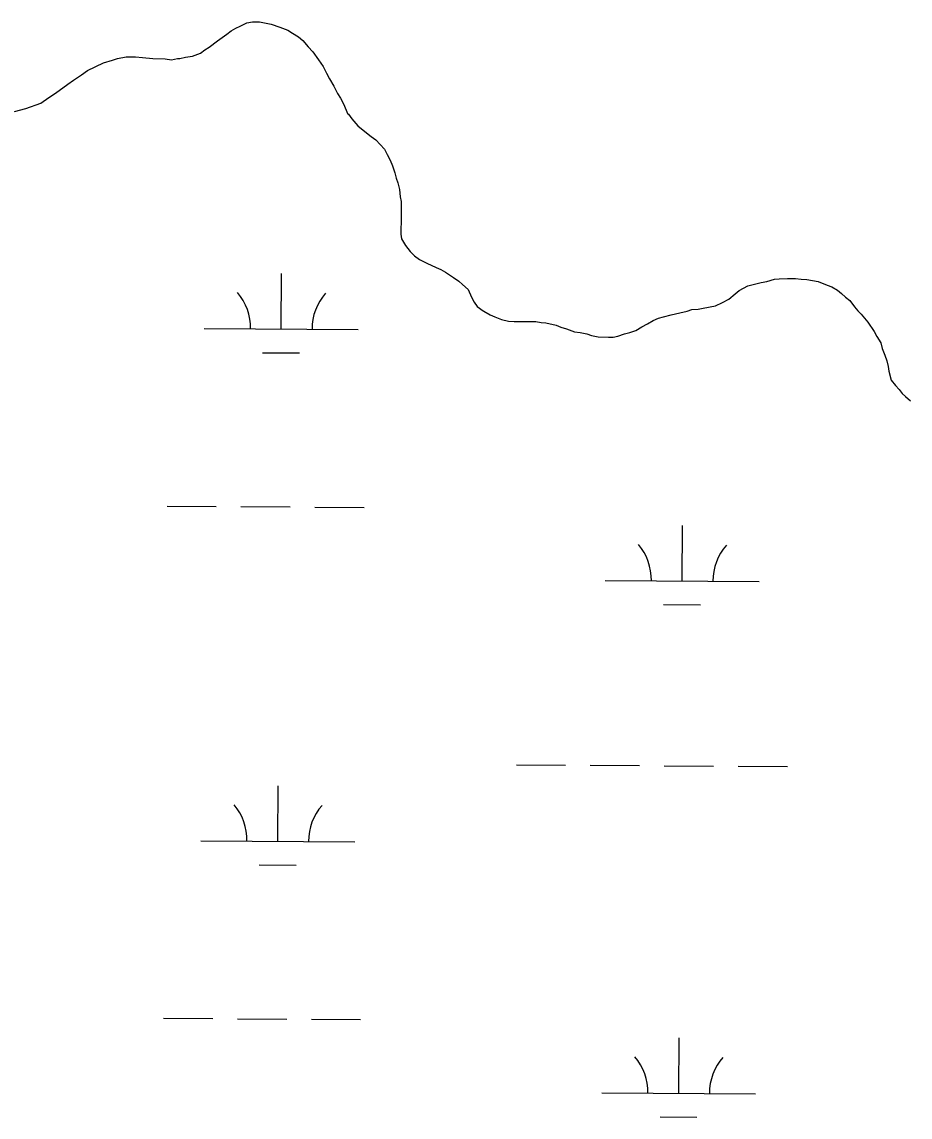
# Model space of a CAD drawing. Extents: x 3172231 to 3210228, y 940198 to 965780.
# Drawn here: x 3177119 to 3177696, y 962130 to 962841 of the extents above; entities that cross this region are included whole.
import ezdxf

# ---------------------------------------------------------------- set-up
doc = ezdxf.new("R2010")
doc.units = 0
doc.layers.add('V-WETL-SWMP', color=7, linetype='Continuous')

msp = doc.modelspace()

# ---------------------------------------------------------------- linework, layer by layer
at = {"layer": 'V-WETL-SWMP'}
for p, q in [((3177258.022, 962836.986), (3177260.774, 962838.22)), ((3177260.774, 962838.22), (3177265.055, 962840.377)), ((3177265.055, 962840.377), (3177268.729, 962841.002)), ((3177268.729, 962841.002), (3177273.323, 962841.016)), ((3177273.323, 962841.016), (3177280.985, 962839.509)), ((3177280.985, 962839.509), (3177286.504, 962837.689)), ((3177286.504, 962837.689), (3177291.718, 962835.562)), ((3177246.103, 962828.678), (3177252.215, 962832.986)), ((3177252.215, 962832.986), (3177254.965, 962835.138)), ((3177254.965, 962835.138), (3177258.022, 962836.986)), ((3177291.718, 962835.562), (3177294.787, 962833.734)), ((3177294.787, 962833.734), (3177298.776, 962831.296)), ((3177298.776, 962831.296), (3177301.541, 962828.855)), ((3177235.102, 962820.679), (3177237.852, 962822.832)), ((3177237.852, 962822.832), (3177240.602, 962824.679)), ((3177240.602, 962824.679), (3177246.103, 962828.678)), ((3177301.541, 962828.855), (3177304.922, 962824.884)), ((3177304.922, 962824.884), (3177307.996, 962821.524)), ((3177172.027, 962814.353), (3177177.84, 962816.209)), ((3177177.84, 962816.209), (3177181.206, 962817.139)), ((3177181.206, 962817.139), (3177186.716, 962818.381)), ((3177186.716, 962818.381), (3177192.841, 962818.401)), ((3177192.841, 962818.401), (3177197.438, 962817.803)), ((3177197.438, 962817.803), (3177204.178, 962817.212)), ((3177204.178, 962817.212), (3177212.142, 962816.931)), ((3177212.142, 962816.931), (3177216.126, 962816.331)), ((3177216.126, 962816.331), (3177220.105, 962817.262)), ((3177220.105, 962817.262), (3177221.636, 962817.267)), ((3177221.636, 962817.267), (3177225.309, 962818.198)), ((3177225.309, 962818.198), (3177229.901, 962818.825)), ((3177229.901, 962818.825), (3177235.102, 962820.679)), ((3177307.996, 962821.524), (3177311.688, 962816.329)), ((3177311.688, 962816.329), (3177314.764, 962812.051)), ((3177157.656, 962806.65), (3177161.628, 962809.419)), ((3177161.628, 962809.419), (3177172.027, 962814.353)), ((3177314.764, 962812.051), (3177316.922, 962807.77)), ((3177148.793, 962800.496), (3177152.459, 962803.264)), ((3177152.459, 962803.264), (3177157.656, 962806.65)), ((3177316.922, 962807.77), (3177318.772, 962804.1)), ((3177318.772, 962804.1), (3177321.544, 962799.208)), ((3177136.569, 962791.881), (3177140.848, 962794.651)), ((3177140.848, 962794.651), (3177148.793, 962800.496)), ((3177321.544, 962799.208), (3177324.009, 962794.622)), ((3177324.009, 962794.622), (3177325.856, 962791.565)), ((3177121.583, 962784.788), (3177131.374, 962788.189)), ((3177131.374, 962788.189), (3177136.569, 962791.881)), ((3177325.856, 962791.565), (3177328.014, 962787.284)), ((3177328.014, 962787.284), (3177330.483, 962781.472)), ((3177114.238, 962782.927), (3177121.583, 962784.788)), ((3177330.483, 962781.472), (3177331.096, 962781.168)), ((3177331.096, 962781.168), (3177333.25, 962778.112)), ((3177333.25, 962778.112), (3177337.246, 962773.53)), ((3177337.246, 962773.53), (3177341.852, 962769.869)), ((3177341.852, 962769.869), (3177345.845, 962766.513)), ((3177345.845, 962766.513), (3177348.914, 962764.379)), ((3177348.914, 962764.379), (3177354.447, 962758.27)), ((3177354.447, 962758.27), (3177356.295, 962754.907)), ((3177356.295, 962754.907), (3177358.145, 962751.238)), ((3177358.145, 962751.238), (3177359.688, 962747.567)), ((3177359.688, 962747.567), (3177361.234, 962742.978)), ((3177361.234, 962742.978), (3177362.164, 962739.611)), ((3177362.164, 962739.611), (3177363.092, 962736.551)), ((3177363.092, 962736.551), (3177364.331, 962732.267)), ((3177364.331, 962732.267), (3177364.653, 962727.368)), ((3177364.653, 962727.368), (3177365.275, 962724.307)), ((3177365.275, 962724.307), (3177365.292, 962719.1)), ((3177365.292, 962719.1), (3177365.306, 962714.812)), ((3177365.319, 962710.524), (3177365.024, 962707.154)), ((3177365.306, 962714.812), (3177365.319, 962710.524)), ((3177365.024, 962707.154), (3177365.036, 962703.172)), ((3177365.036, 962703.172), (3177365.659, 962700.111)), ((3177365.659, 962700.111), (3177368.123, 962695.831)), ((3177368.123, 962695.831), (3177371.198, 962691.859)), ((3177371.198, 962691.859), (3177373.964, 962689.111)), ((3177373.964, 962689.111), (3177377.34, 962686.672)), ((3177377.34, 962686.672), (3177381.943, 962684.236)), ((3177381.943, 962684.236), (3177388.077, 962681.499)), ((3177388.077, 962681.499), (3177391.144, 962680.284)), ((3177287.493, 962641.518), (3177287.738, 962677.517)), ((3177391.144, 962680.284), (3177394.213, 962678.456)), ((3177394.213, 962678.456), (3177399.43, 962675.103)), ((3177399.43, 962675.103), (3177402.807, 962672.664)), ((3177602.815, 962672.382), (3177607.71, 962673.929)), ((3177607.71, 962673.929), (3177610.772, 962674.245)), ((3177610.772, 962674.245), (3177616.285, 962674.262)), ((3177616.285, 962674.262), (3177621.492, 962674.279)), ((3177621.492, 962674.279), (3177625.168, 962673.984)), ((3177625.168, 962673.984), (3177628.845, 962673.69)), ((3177628.845, 962673.69), (3177636.2, 962672.488)), ((3177402.807, 962672.664), (3177405.264, 962670.527)), ((3177405.264, 962670.527), (3177408.95, 962667.17)), ((3177408.95, 962667.17), (3177411.11, 962662.276)), ((3177582.319, 962664.353), (3177584.762, 962666.505)), ((3177584.762, 962666.505), (3177590.572, 962669.586)), ((3177590.572, 962669.586), (3177593.938, 962670.516)), ((3177593.938, 962670.516), (3177599.141, 962671.758)), ((3177599.141, 962671.758), (3177602.815, 962672.382)), ((3177636.2, 962672.488), (3177642.027, 962670.056)), ((3177642.027, 962670.056), (3177645.094, 962668.841)), ((3177645.094, 962668.841), (3177648.776, 962666.709)), ((3177648.776, 962666.709), (3177651.233, 962664.573)), ((3177411.11, 962662.276), (3177412.652, 962658.912)), ((3177574.067, 962658.814), (3177578.041, 962660.97)), ((3177578.041, 962660.97), (3177582.319, 962664.353)), ((3177651.233, 962664.573), (3177653.997, 962662.131)), ((3177653.997, 962662.131), (3177656.761, 962659.996)), ((3177656.761, 962659.996), (3177659.836, 962656.024)), ((3177412.652, 962658.912), (3177414.805, 962656.162)), ((3177414.805, 962656.162), (3177418.489, 962653.417)), ((3177418.489, 962653.417), (3177419.103, 962653.113)), ((3177419.103, 962653.113), (3177423.092, 962650.675)), ((3177546.216, 962651.986), (3177551.113, 962653.227)), ((3177551.113, 962653.227), (3177554.173, 962654.156)), ((3177554.173, 962654.156), (3177558.153, 962654.475)), ((3177558.153, 962654.475), (3177561.521, 962655.098)), ((3177561.521, 962655.098), (3177569.479, 962656.655)), ((3177569.479, 962656.655), (3177574.067, 962658.814)), ((3177659.836, 962656.024), (3177661.989, 962653.274)), ((3177661.989, 962653.274), (3177664.14, 962651.137)), ((3177423.092, 962650.675), (3177426.159, 962649.46)), ((3177426.159, 962649.46), (3177430.453, 962647.636)), ((3177430.453, 962647.636), (3177435.05, 962646.732)), ((3177435.05, 962646.732), (3177438.726, 962646.437)), ((3177438.726, 962646.437), (3177444.546, 962646.456)), ((3177444.546, 962646.456), (3177448.221, 962646.467)), ((3177448.221, 962646.467), (3177452.816, 962646.482)), ((3177452.816, 962646.482), (3177456.187, 962645.88)), ((3177456.187, 962645.88), (3177459.25, 962645.584)), ((3177459.25, 962645.584), (3177465.994, 962644.074)), ((3177525.411, 962644.876), (3177529.08, 962647.031)), ((3177529.08, 962647.031), (3177532.444, 962648.573)), ((3177532.444, 962648.573), (3177535.81, 962649.503)), ((3177535.81, 962649.503), (3177540.707, 962650.744)), ((3177540.707, 962650.744), (3177546.216, 962651.986)), ((3177664.14, 962651.137), (3177666.292, 962648.694)), ((3177666.292, 962648.694), (3177668.445, 962645.944)), ((3177668.445, 962645.944), (3177672.446, 962639.831)), ((3177237.495, 962641.858), (3177337.492, 962641.177)), ((3177465.994, 962644.074), (3177469.06, 962642.858)), ((3177469.06, 962642.858), (3177472.74, 962641.645)), ((3177472.74, 962641.645), (3177477.952, 962639.824)), ((3177477.952, 962639.824), (3177481.63, 962639.223)), ((3177481.63, 962639.223), (3177485.921, 962638.318)), ((3177485.921, 962638.318), (3177488.987, 962637.409)), ((3177506.14, 962636.851), (3177510.424, 962638.396)), ((3177510.424, 962638.396), (3177513.79, 962639.325)), ((3177513.79, 962639.325), (3177517.768, 962640.563)), ((3177517.768, 962640.563), (3177521.742, 962643.026)), ((3177521.742, 962643.026), (3177525.411, 962644.876)), ((3177672.446, 962639.831), (3177674.293, 962636.774)), ((3177488.987, 962637.409), (3177493.277, 962636.503)), ((3177493.277, 962636.503), (3177500.017, 962636.219)), ((3177500.017, 962636.219), (3177503.08, 962636.228)), ((3177503.08, 962636.228), (3177506.14, 962636.851)), ((3177674.293, 962636.774), (3177676.757, 962632.494)), ((3177676.757, 962632.494), (3177677.688, 962628.821)), ((3177275.389, 962626.169), (3177299.388, 962626.005)), ((3177677.688, 962628.821), (3177679.539, 962624.539)), ((3177679.539, 962624.539), (3177680.776, 962620.867)), ((3177680.776, 962620.867), (3177681.707, 962617.195)), ((3177681.707, 962617.195), (3177682.023, 962614.133)), ((3177682.023, 962614.133), (3177683.573, 962608.318)), ((3177683.573, 962608.318), (3177686.34, 962604.958)), ((3177686.34, 962604.958), (3177688.799, 962602.209)), ((3177688.799, 962602.209), (3177690.644, 962599.765)), ((3177690.644, 962599.765), (3177692.795, 962597.628)), ((3177692.795, 962597.628), (3177696.173, 962594.882)), ((3177213.301, 962526.588), (3177245.301, 962526.37)), ((3177261.3, 962526.261), (3177293.299, 962526.043)), ((3177309.299, 962525.934), (3177341.298, 962525.717)), ((3177547.822, 962477.88), (3177548.067, 962513.879)), ((3177497.823, 962478.22), (3177597.82, 962477.539)), ((3177535.717, 962462.531), (3177559.716, 962462.367)), ((3177440.163, 962358.539), (3177472.162, 962358.321)), ((3177488.162, 962358.212), (3177520.161, 962357.994)), ((3177536.16, 962357.885), (3177568.16, 962357.667)), ((3177584.159, 962357.559), (3177616.159, 962357.341)), ((3177285.229, 962308.85), (3177285.474, 962344.849)), ((3177235.23, 962309.191), (3177335.228, 962308.51)), ((3177273.124, 962293.501), (3177297.124, 962293.338)), ((3177211.037, 962193.921), (3177243.036, 962193.703)), ((3177259.036, 962193.594), (3177291.035, 962193.376)), ((3177307.035, 962193.267), (3177339.034, 962193.049)), ((3177545.557, 962145.212), (3177545.802, 962181.212)), ((3177495.558, 962145.553), (3177595.556, 962144.872)), ((3177533.452, 962129.863), (3177557.452, 962129.7))]:
    msp.add_line(p, q, dxfattribs=at)
for centre, start, end in [((3177232.255, 962642.368), 358.838165, 40.381824), ((3177342.738, 962641.616), 138.838162, 180.381821), ((3177492.583, 962478.731), 358.838165, 40.381824), ((3177603.066, 962477.978), 138.838162, 180.381821), ((3177229.99, 962309.701), 358.838165, 40.381824), ((3177340.474, 962308.949), 138.838162, 180.381821), ((3177490.319, 962146.063), 358.838165, 40.381824), ((3177600.802, 962145.311), 138.838162, 180.381821)]:
    msp.add_arc(centre, 35.246, start, end, dxfattribs=at)

doc.saveas('drawing.dxf')
